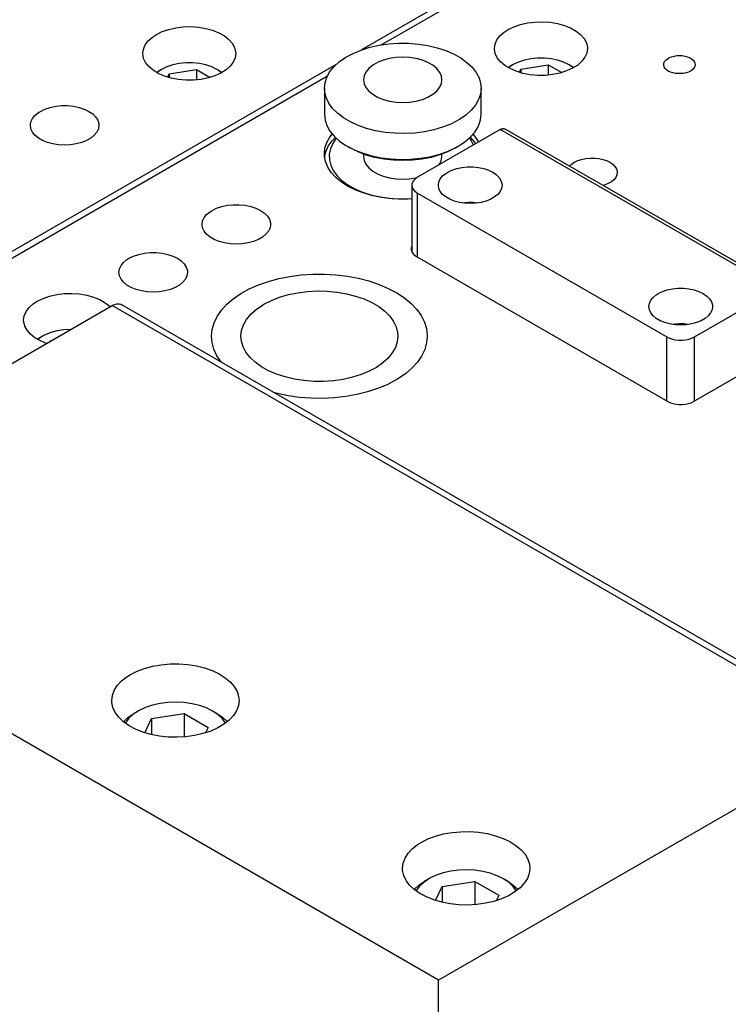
# Model space of a CAD drawing. Header units: inches. Extents: x 3 to 289, y 4 to 291.
# Tile 417 of 634: x 24.83 to 29.35, y 270.63 to 276.92. Entities that reach past the tile are written whole.
import ezdxf

# ---------------------------------------------------------------- set-up
doc = ezdxf.new("R2010")
doc.units = ezdxf.units.IN
doc.header["$LTSCALE"] = 0.5
doc.header["$MEASUREMENT"] = 0
doc.layers.add('DIE', color=7, linetype='Continuous')

msp = doc.modelspace()

# ---------------------------------------------------------------- linework, layer by layer
at = {"layer": 'DIE', "color": 9, "linetype": 'Continuous'}
for p, q in [((28.8336, 277.7801), (27.0086, 276.7265)), ((27.1356, 276.759), (28.8689, 277.7597)), ((25.737, 276.8439), (25.7788, 276.8583)), ((25.7788, 276.8583), (25.8241, 276.8686)), ((25.8241, 276.8686), (25.8717, 276.8745)), ((25.8717, 276.8745), (25.9204, 276.8758)), ((25.9204, 276.8758), (25.9687, 276.8725)), ((25.9687, 276.8725), (26.0155, 276.8647)), ((26.0155, 276.8647), (26.0594, 276.8525)), ((27.9449, 276.8563), (27.9821, 276.8745)), ((27.9821, 276.8745), (28.0239, 276.8889)), ((28.0239, 276.8889), (28.0692, 276.8992)), ((28.0692, 276.8992), (28.1168, 276.9051)), ((28.1168, 276.9051), (28.1654, 276.9064)), ((28.1654, 276.9064), (28.2138, 276.9031)), ((28.2138, 276.9031), (28.2606, 276.8953)), ((28.2606, 276.8953), (28.3045, 276.8831)), ((28.3045, 276.8831), (28.3444, 276.867)), ((28.3444, 276.867), (28.3792, 276.8474)), ((25.6482, 276.7856), (25.6747, 276.8091)), ((25.6747, 276.8091), (25.6999, 276.8257)), ((25.6999, 276.8257), (25.737, 276.8439)), ((26.0594, 276.8525), (26.0993, 276.8364)), ((26.0993, 276.8364), (26.1341, 276.8168)), ((26.1341, 276.8168), (26.1629, 276.7941)), ((27.8739, 276.7904), (27.8933, 276.8162)), ((27.8933, 276.8162), (27.9198, 276.8398)), ((27.9198, 276.8398), (27.9449, 276.8563)), ((28.3792, 276.8474), (28.408, 276.8247)), ((28.408, 276.8247), (28.4299, 276.7996)), ((28.4299, 276.7996), (28.4445, 276.7728)), ((25.6129, 276.7045), (25.6169, 276.7325)), ((25.6169, 276.7325), (25.6288, 276.7598)), ((25.6288, 276.7598), (25.6482, 276.7856)), ((26.1629, 276.7941), (26.1849, 276.769)), ((26.1849, 276.769), (26.1994, 276.7422)), ((26.1994, 276.7422), (26.2062, 276.7143)), ((27.0077, 276.7262), (27.0633, 276.7435)), ((27.0633, 276.7435), (27.1223, 276.7567)), ((27.1223, 276.7567), (27.1837, 276.7655)), ((27.1837, 276.7655), (27.2464, 276.7697)), ((27.2464, 276.7697), (27.3097, 276.7693)), ((27.3097, 276.7693), (27.3723, 276.7643)), ((27.3723, 276.7643), (27.4333, 276.7548)), ((27.4333, 276.7548), (27.4918, 276.7409)), ((27.4918, 276.7409), (27.5467, 276.7229)), ((27.858, 276.7351), (27.862, 276.7631)), ((27.8581, 276.7314), (27.858, 276.7351)), ((27.862, 276.7631), (27.8739, 276.7904)), ((28.4445, 276.7728), (28.4513, 276.7449)), ((28.4517, 276.7351), (28.4478, 276.7071)), ((28.4513, 276.7449), (28.4517, 276.7351)), ((25.613, 276.7008), (25.6129, 276.7045)), ((25.618, 276.6728), (25.613, 276.7008)), ((25.6309, 276.6457), (25.618, 276.6728)), ((26.2027, 276.6765), (26.1908, 276.6492)), ((26.2067, 276.7045), (26.2027, 276.6765)), ((26.2062, 276.7143), (26.2067, 276.7045)), ((26.8695, 276.6521), (26.91, 276.6801)), ((26.91, 276.6801), (26.9563, 276.7049)), ((26.9563, 276.7049), (27.0077, 276.7262)), ((27.1872, 276.6717), (27.1478, 276.6611)), ((27.2293, 276.6782), (27.1872, 276.6717)), ((27.2728, 276.6804), (27.2293, 276.6782)), ((27.3162, 276.6782), (27.2728, 276.6804)), ((27.3583, 276.6717), (27.3162, 276.6782)), ((27.3978, 276.6611), (27.3583, 276.6717)), ((27.5467, 276.7229), (27.5973, 276.701)), ((27.5973, 276.701), (27.6427, 276.6756)), ((27.6427, 276.6756), (27.6822, 276.6471)), ((27.8631, 276.7034), (27.8581, 276.7314)), ((27.876, 276.6763), (27.8631, 276.7034)), ((27.8964, 276.6508), (27.876, 276.6763)), ((28.4359, 276.6798), (28.4164, 276.6541)), ((28.4478, 276.7071), (28.4359, 276.6798)), ((28.9517, 276.6621), (28.9618, 276.6703)), ((28.9618, 276.6703), (28.9742, 276.6775)), ((28.9742, 276.6775), (28.9885, 276.6833)), ((28.9885, 276.6833), (29.0044, 276.6876)), ((29.0044, 276.6876), (29.0213, 276.6902)), ((29.0213, 276.6902), (29.0388, 276.6911)), ((29.0388, 276.6911), (29.0562, 276.6902)), ((29.0562, 276.6902), (29.0731, 276.6876)), ((29.0731, 276.6876), (29.089, 276.6833)), ((29.089, 276.6833), (29.1034, 276.6775)), ((29.1034, 276.6775), (29.1157, 276.6703)), ((29.1157, 276.6703), (29.1258, 276.6621)), ((26.8482, 276.6339), (24.0537, 275.0205)), ((25.6513, 276.6202), (25.6309, 276.6457)), ((25.6787, 276.5969), (25.6513, 276.6202)), ((26.1714, 276.6234), (26.1449, 276.5998)), ((26.1908, 276.6492), (26.1714, 276.6234)), ((26.8083, 276.5884), (26.8354, 276.6213)), ((26.8354, 276.6213), (26.8695, 276.6521)), ((27.0562, 276.6083), (27.0378, 276.5855)), ((27.0812, 276.6289), (27.0562, 276.6083)), ((27.1121, 276.6467), (27.0812, 276.6289)), ((27.1478, 276.6611), (27.1121, 276.6467)), ((27.4335, 276.6467), (27.3978, 276.6611)), ((27.4643, 276.6289), (27.4335, 276.6467)), ((27.4893, 276.6083), (27.4643, 276.6289)), ((27.5077, 276.5855), (27.4893, 276.6083)), ((27.6822, 276.6471), (27.7151, 276.6159)), ((27.7151, 276.6159), (27.741, 276.5826)), ((27.9238, 276.6275), (27.8964, 276.6508)), ((27.9573, 276.6072), (27.9238, 276.6275)), ((27.9962, 276.5902), (27.9573, 276.6072)), ((28.3572, 276.6097), (28.3189, 276.5923)), ((28.39, 276.6305), (28.3572, 276.6097)), ((28.4164, 276.6541), (28.39, 276.6305)), ((28.9383, 276.633), (28.9398, 276.6431)), ((28.9386, 276.628), (28.9383, 276.633)), ((28.9417, 276.618), (28.9386, 276.628)), ((28.9398, 276.6431), (28.9443, 276.6529)), ((28.9477, 276.6085), (28.9417, 276.618)), ((28.9443, 276.6529), (28.9517, 276.6621)), ((28.9564, 276.5998), (28.9477, 276.6085)), ((29.1258, 276.6621), (29.1332, 276.6529)), ((29.1332, 276.6132), (29.1258, 276.604)), ((29.1332, 276.6529), (29.1377, 276.6431)), ((29.1377, 276.623), (29.1332, 276.6132)), ((29.1377, 276.6431), (29.1393, 276.633)), ((29.1393, 276.633), (29.1377, 276.623)), ((24.089, 275.0001), (26.7919, 276.5606)), ((25.7123, 276.5765), (25.6787, 276.5969)), ((25.7511, 276.5596), (25.7123, 276.5765)), ((25.7943, 276.5466), (25.7511, 276.5596)), ((25.8406, 276.5378), (25.7943, 276.5466)), ((26.0312, 276.5481), (25.9853, 276.5387)), ((26.0739, 276.5616), (26.0312, 276.5481)), ((26.1121, 276.5791), (26.0739, 276.5616)), ((26.1449, 276.5998), (26.1121, 276.5791)), ((26.7768, 276.5178), (26.7887, 276.5537)), ((26.7887, 276.5537), (26.8083, 276.5884)), ((27.0266, 276.5612), (27.0228, 276.5361)), ((27.0378, 276.5855), (27.0266, 276.5612)), ((27.519, 276.5612), (27.5077, 276.5855)), ((27.5228, 276.5361), (27.519, 276.5612)), ((27.741, 276.5826), (27.7594, 276.5477)), ((27.7594, 276.5477), (27.77, 276.5117)), ((28.0394, 276.5772), (27.9962, 276.5902)), ((28.0856, 276.5684), (28.0394, 276.5772)), ((28.1337, 276.5641), (28.0856, 276.5684)), ((28.1824, 276.5645), (28.1337, 276.5641)), ((28.2304, 276.5693), (28.1824, 276.5645)), ((28.2763, 276.5787), (28.2304, 276.5693)), ((28.3189, 276.5923), (28.2763, 276.5787)), ((28.9677, 276.592), (28.9564, 276.5998)), ((28.9811, 276.5855), (28.9677, 276.592)), ((28.9963, 276.5805), (28.9811, 276.5855)), ((29.0127, 276.577), (28.9963, 276.5805)), ((29.03, 276.5752), (29.0127, 276.577)), ((29.0475, 276.5752), (29.03, 276.5752)), ((29.0648, 276.577), (29.0475, 276.5752)), ((29.0812, 276.5805), (29.0648, 276.577)), ((29.0964, 276.5855), (29.0812, 276.5805)), ((29.1098, 276.592), (29.0964, 276.5855)), ((29.1157, 276.5958), (29.1098, 276.592)), ((29.1258, 276.604), (29.1157, 276.5958)), ((25.8887, 276.5335), (25.8406, 276.5378)), ((25.9374, 276.5338), (25.8887, 276.5335)), ((25.9853, 276.5387), (25.9374, 276.5338)), ((26.7728, 276.4814), (26.7768, 276.5178)), ((26.7728, 276.4814), (26.7728, 276.3156)), ((26.7743, 276.4586), (26.7728, 276.4814)), ((27.0228, 276.5361), (27.0266, 276.511)), ((27.0266, 276.511), (27.0378, 276.4867)), ((27.0378, 276.4867), (27.0562, 276.4639)), ((27.4893, 276.4639), (27.5077, 276.4867)), ((27.5077, 276.4867), (27.519, 276.511)), ((27.519, 276.511), (27.5228, 276.5361)), ((27.7728, 276.4814), (27.7688, 276.445)), ((27.77, 276.5117), (27.7728, 276.4814)), ((27.7728, 276.3156), (27.7728, 276.4814)), ((26.7833, 276.4225), (26.7743, 276.4586)), ((26.8001, 276.3873), (26.7833, 276.4225)), ((27.0562, 276.4639), (27.0812, 276.4433)), ((27.0812, 276.4433), (27.1121, 276.4255)), ((27.1121, 276.4255), (27.1478, 276.4111)), ((27.3978, 276.4111), (27.4335, 276.4255)), ((27.4335, 276.4255), (27.4643, 276.4433)), ((27.4643, 276.4433), (27.4893, 276.4639)), ((27.7688, 276.445), (27.7568, 276.4091)), ((24.9888, 276.3487), (25.0219, 276.3597)), ((25.0219, 276.3597), (25.0577, 276.3672)), ((25.0577, 276.3672), (25.0952, 276.371)), ((25.0952, 276.371), (25.1334, 276.371)), ((25.1334, 276.371), (25.1709, 276.3672)), ((25.1709, 276.3672), (25.2068, 276.3597)), ((25.2068, 276.3597), (25.2398, 276.3487)), ((26.8244, 276.3536), (26.8001, 276.3873)), ((27.1478, 276.4111), (27.1872, 276.4005)), ((27.1872, 276.4005), (27.2293, 276.394)), ((27.2293, 276.394), (27.2728, 276.3918)), ((27.2728, 276.3918), (27.3162, 276.394)), ((27.3162, 276.394), (27.3583, 276.4005)), ((27.3583, 276.4005), (27.3978, 276.4111)), ((27.7372, 276.3745), (27.7101, 276.3415)), ((27.7568, 276.4091), (27.7372, 276.3745)), ((24.9088, 276.2884), (24.9249, 276.3084)), ((24.9249, 276.3084), (24.9467, 276.3264)), ((24.9467, 276.3264), (24.9596, 276.3345)), ((24.9596, 276.3345), (24.9888, 276.3487)), ((25.2398, 276.3487), (25.269, 276.3345)), ((25.269, 276.3345), (25.2935, 276.3177)), ((25.2935, 276.3177), (25.3126, 276.2986)), ((25.3126, 276.2986), (25.3256, 276.2779)), ((26.7728, 276.3156), (26.7768, 276.2792)), ((26.8559, 276.322), (26.8244, 276.3536)), ((26.8941, 276.2929), (26.8559, 276.322)), ((26.9383, 276.2668), (26.8941, 276.2929)), ((27.676, 276.3107), (27.6355, 276.2827)), ((27.7101, 276.3415), (27.676, 276.3107)), ((27.7669, 276.2717), (27.7726, 276.308)), ((27.7726, 276.308), (27.7728, 276.3156)), ((24.8956, 276.2452), (24.8989, 276.2671)), ((24.8989, 276.2233), (24.8956, 276.2452)), ((24.8989, 276.2671), (24.9088, 276.2884)), ((25.3256, 276.2779), (25.3322, 276.2562)), ((25.3331, 276.2452), (25.3297, 276.2233)), ((25.3322, 276.2562), (25.3331, 276.2452)), ((26.7768, 276.2792), (26.7887, 276.2434)), ((26.7887, 276.2434), (26.8083, 276.2087)), ((26.9879, 276.2442), (26.9383, 276.2668)), ((27.042, 276.2253), (26.9879, 276.2442)), ((27.5265, 276.2327), (27.4702, 276.2162)), ((27.5789, 276.2532), (27.5265, 276.2327)), ((27.6263, 276.2773), (27.5789, 276.2532)), ((27.6355, 276.2827), (27.6263, 276.2773)), ((27.7321, 276.2017), (27.7534, 276.2361)), ((27.7534, 276.2361), (27.7669, 276.2717)), ((24.9088, 276.202), (24.8989, 276.2233)), ((24.9249, 276.1821), (24.9088, 276.202)), ((24.9467, 276.164), (24.9249, 276.1821)), ((25.3038, 276.1821), (25.2819, 276.164)), ((25.3199, 276.202), (25.3038, 276.1821)), ((25.3297, 276.2233), (25.3199, 276.202)), ((26.7882, 276.1348), (26.8078, 276.1695)), ((26.8078, 276.1695), (26.8231, 276.1894)), ((26.8083, 276.2087), (26.8354, 276.1757)), ((26.8211, 276.1455), (26.8424, 276.1687)), ((26.8354, 276.1757), (26.8695, 276.145)), ((27.0998, 276.2106), (27.042, 276.2253)), ((27.1604, 276.2001), (27.0998, 276.2106)), ((27.2227, 276.1942), (27.1604, 276.2001)), ((27.2859, 276.1928), (27.2227, 276.1942)), ((27.3489, 276.1961), (27.2859, 276.1928)), ((27.4106, 276.2039), (27.3489, 276.1961)), ((27.8954, 276.2188), (27.3675, 275.914)), ((27.4702, 276.2162), (27.4106, 276.2039)), ((27.6681, 276.1389), (27.7036, 276.1691)), ((27.7031, 276.1687), (27.7318, 276.1361)), ((27.7036, 276.1691), (27.7321, 276.2017)), ((27.7224, 276.1894), (27.7465, 276.1557)), ((27.8954, 276.2188), (27.8978, 276.2201)), ((27.8978, 276.2201), (27.9013, 276.2216)), ((27.9013, 276.2216), (27.9049, 276.2228)), ((27.9049, 276.2228), (27.9087, 276.2236)), ((27.9087, 276.2236), (27.9125, 276.2239)), ((27.9125, 276.2239), (27.9161, 276.2239)), ((27.9161, 276.2239), (27.9198, 276.2234)), ((27.9198, 276.2234), (27.9234, 276.2225)), ((27.9234, 276.2225), (27.927, 276.2213)), ((27.927, 276.2213), (27.9305, 276.2196)), ((27.9305, 276.2196), (27.9315, 276.2191)), ((29.6896, 275.2041), (27.9315, 276.2191)), ((24.9737, 276.1485), (24.9467, 276.164)), ((25.0049, 276.1358), (24.9737, 276.1485)), ((25.0395, 276.1265), (25.0049, 276.1358)), ((25.0763, 276.1208), (25.0395, 276.1265)), ((25.1143, 276.1189), (25.0763, 276.1208)), ((25.1523, 276.1208), (25.1143, 276.1189)), ((25.1891, 276.1265), (25.1523, 276.1208)), ((25.2237, 276.1358), (25.1891, 276.1265)), ((25.2549, 276.1485), (25.2237, 276.1358)), ((25.2819, 276.164), (25.2549, 276.1485)), ((26.7763, 276.099), (26.7882, 276.1348)), ((26.7818, 276.0763), (26.7976, 276.1116)), ((26.7976, 276.1116), (26.8211, 276.1455)), ((26.8258, 276.1301), (26.8107, 276.0958)), ((26.8485, 276.1629), (26.8258, 276.1301)), ((26.8695, 276.145), (26.91, 276.117)), ((26.91, 276.117), (26.9192, 276.1115)), ((26.9192, 276.1115), (26.9404, 276.0993)), ((26.9192, 276.1115), (26.9666, 276.0874)), ((27.6051, 276.0993), (27.6263, 276.1115)), ((27.6072, 276.1011), (27.6263, 276.1115)), ((27.6263, 276.1115), (27.6681, 276.1389)), ((27.7043, 276.1536), (27.697, 276.1629)), ((27.7249, 276.1203), (27.7043, 276.1536)), ((27.7318, 276.1361), (27.7378, 276.1278)), ((27.7465, 276.1557), (27.7558, 276.1382)), ((26.7723, 276.0625), (26.7763, 276.099)), ((26.7727, 276.05), (26.7723, 276.0625)), ((26.7794, 276.0137), (26.7727, 276.05)), ((26.7738, 276.0401), (26.7818, 276.0763)), ((26.8107, 276.0958), (26.8034, 276.0606)), ((26.8034, 276.0606), (26.8042, 276.0252)), ((26.9421, 276.0983), (26.9404, 276.0993)), ((26.9883, 276.0751), (26.9421, 276.0983)), ((26.9666, 276.0874), (27.019, 276.0669)), ((27.0394, 276.0556), (26.9883, 276.0751)), ((27.019, 276.0669), (27.0753, 276.0504)), ((27.0228, 276.0614), (27.0228, 276.0462)), ((27.0228, 276.0462), (27.0266, 276.0211)), ((27.0945, 276.0401), (27.0394, 276.0556)), ((27.0753, 276.0504), (27.1349, 276.0382)), ((27.1526, 276.0288), (27.0945, 276.0401)), ((27.3851, 276.0344), (27.4457, 276.0448)), ((27.4532, 276.0406), (27.3952, 276.0292)), ((27.4457, 276.0448), (27.5035, 276.0596)), ((27.5081, 276.0563), (27.4532, 276.0406)), ((27.5035, 276.0596), (27.5576, 276.0784)), ((27.559, 276.0759), (27.5081, 276.0563)), ((27.5179, 276.0179), (27.5227, 276.0429)), ((27.5227, 276.0429), (27.5228, 276.0462)), ((27.5228, 276.0462), (27.5228, 276.0614)), ((27.5576, 276.0784), (27.6072, 276.1011)), ((27.6051, 276.0993), (27.559, 276.0759)), ((26.7941, 275.9782), (26.7794, 276.0137)), ((26.8163, 275.944), (26.7941, 275.9782)), ((26.8042, 276.0252), (26.8129, 275.9902)), ((26.8129, 275.9902), (26.8294, 275.9561)), ((27.0266, 276.0211), (27.0378, 275.9968)), ((27.0378, 275.9968), (27.0562, 275.974)), ((27.1349, 276.0382), (27.1966, 276.0303)), ((27.2128, 276.022), (27.1526, 276.0288)), ((27.1966, 276.0303), (27.2596, 276.0271)), ((27.2739, 276.0198), (27.2128, 276.022)), ((27.2596, 276.0271), (27.3228, 276.0284)), ((27.3351, 276.0222), (27.2739, 276.0198)), ((27.3228, 276.0284), (27.3851, 276.0344)), ((27.3952, 276.0292), (27.3351, 276.0222)), ((27.5057, 275.9937), (27.5179, 276.0179)), ((27.6508, 275.9762), (27.6856, 275.9798)), ((27.6856, 275.9798), (27.721, 275.9798)), ((27.721, 275.9798), (27.7559, 275.9762)), ((28.3379, 275.9844), (28.3522, 275.9983)), ((28.3522, 275.9983), (28.3688, 276.0095)), ((28.3688, 276.0095), (28.3901, 276.0198)), ((28.3901, 276.0198), (28.4143, 276.0279)), ((28.4143, 276.0279), (28.4405, 276.0334)), ((28.4405, 276.0334), (28.468, 276.0362)), ((28.468, 276.0362), (28.4959, 276.0362)), ((28.4959, 276.0362), (28.5233, 276.0334)), ((28.5233, 276.0334), (28.5495, 276.0279)), ((28.5495, 276.0279), (28.5737, 276.0198)), ((28.5737, 276.0198), (28.595, 276.0095)), ((28.595, 276.0095), (28.613, 275.9971)), ((28.613, 275.9971), (28.6269, 275.9832)), ((28.6269, 275.9832), (28.6365, 275.968)), ((26.8458, 275.9117), (26.8163, 275.944)), ((26.8294, 275.9561), (26.8535, 275.9236)), ((26.8535, 275.9236), (26.8846, 275.8931)), ((27.0562, 275.974), (27.0812, 275.9534)), ((27.0812, 275.9534), (27.1121, 275.9356)), ((27.1121, 275.9356), (27.1478, 275.9212)), ((27.1478, 275.9212), (27.1872, 275.9106)), ((27.3675, 275.914), (27.3535, 275.9043)), ((27.5125, 275.903), (27.5274, 275.9216)), ((27.5274, 275.9216), (27.5477, 275.9383)), ((27.5477, 275.9383), (27.5597, 275.9459)), ((27.5597, 275.9459), (27.5868, 275.959)), ((27.5868, 275.959), (27.6175, 275.9692)), ((27.6175, 275.9692), (27.6508, 275.9762)), ((27.7559, 275.9762), (27.7892, 275.9692)), ((27.7892, 275.9692), (27.8198, 275.959)), ((27.8198, 275.959), (27.847, 275.9459)), ((27.847, 275.9459), (27.8697, 275.9302)), ((27.8697, 275.9302), (27.8874, 275.9125)), ((28.6395, 275.9281), (28.6323, 275.9125)), ((28.6365, 275.968), (28.6413, 275.9522)), ((28.6419, 275.9441), (28.6395, 275.9281)), ((28.6413, 275.9522), (28.6419, 275.9441)), ((26.8822, 275.8818), (26.8458, 275.9117)), ((26.9248, 275.8548), (26.8822, 275.8818)), ((26.8846, 275.8931), (26.9224, 275.8653)), ((26.9224, 275.8653), (26.9662, 275.8405)), ((26.9729, 275.8312), (26.9248, 275.8548)), ((27.1872, 275.9106), (27.2293, 275.9041)), ((27.2293, 275.9041), (27.2728, 275.9019)), ((27.2728, 275.9019), (27.3162, 275.9041)), ((27.3162, 275.9041), (27.3583, 275.9106)), ((27.3313, 275.8692), (27.3309, 275.8629)), ((27.3309, 275.8629), (27.3309, 275.437)), ((27.3309, 275.8629), (27.3328, 275.8504)), ((27.3351, 275.8816), (27.3313, 275.8692)), ((27.3426, 275.8934), (27.3351, 275.8816)), ((27.3535, 275.9043), (27.3426, 275.8934)), ((27.3583, 275.9106), (27.3639, 275.9118)), ((27.5002, 275.8629), (27.5033, 275.8833)), ((27.5033, 275.8426), (27.5002, 275.8629)), ((27.5033, 275.8833), (27.5125, 275.903)), ((27.8874, 275.9125), (27.8995, 275.8933)), ((27.8995, 275.8933), (27.9057, 275.8731)), ((27.9065, 275.8629), (27.9034, 275.8426)), ((27.9057, 275.8731), (27.9065, 275.8629)), ((28.5619, 275.8641), (28.5517, 275.861)), ((28.5848, 275.8734), (28.5619, 275.8641)), ((28.6045, 275.8848), (28.5848, 275.8734)), ((28.6205, 275.8979), (28.6045, 275.8848)), ((28.6323, 275.9125), (28.6205, 275.8979)), ((26.9662, 275.8405), (27.0152, 275.8192)), ((27.0258, 275.8112), (26.9729, 275.8312)), ((27.0152, 275.8192), (27.0685, 275.8018)), ((27.0827, 275.7952), (27.0258, 275.8112)), ((27.0685, 275.8018), (27.1253, 275.7885)), ((27.1426, 275.7835), (27.0827, 275.7952)), ((27.1253, 275.7885), (27.1846, 275.7797)), ((27.3328, 275.8504), (27.3384, 275.8382)), ((27.3384, 275.8382), (27.3476, 275.8268)), ((27.3476, 275.8268), (27.3601, 275.8165)), ((27.3601, 275.8165), (27.3675, 275.8119)), ((27.3675, 275.8119), (28.9585, 274.8933)), ((27.5125, 275.8228), (27.5033, 275.8426)), ((27.5274, 275.8043), (27.5125, 275.8228)), ((27.5477, 275.7875), (27.5274, 275.8043)), ((27.8793, 275.8043), (27.8589, 275.7875)), ((27.8942, 275.8228), (27.8793, 275.8043)), ((27.9034, 275.8426), (27.8942, 275.8228)), ((26.0849, 275.7159), (26.1179, 275.7269)), ((26.1179, 275.7269), (26.1537, 275.7344)), ((26.1537, 275.7344), (26.1913, 275.7383)), ((26.1913, 275.7383), (26.2294, 275.7383)), ((26.2294, 275.7383), (26.2669, 275.7344)), ((26.2669, 275.7344), (26.3028, 275.7269)), ((26.3028, 275.7269), (26.3358, 275.7159)), ((27.2046, 275.7763), (27.1426, 275.7835)), ((27.1846, 275.7797), (27.2455, 275.7753)), ((27.2677, 275.7736), (27.2046, 275.7763)), ((27.2455, 275.7753), (27.3067, 275.7756)), ((27.3309, 275.7755), (27.2677, 275.7736)), ((27.3067, 275.7756), (27.3309, 275.7769)), ((27.5728, 275.7731), (27.5477, 275.7875)), ((27.6018, 275.7614), (27.5728, 275.7731)), ((27.6339, 275.7527), (27.6018, 275.7614)), ((27.6681, 275.7474), (27.6339, 275.7527)), ((27.7033, 275.7457), (27.6681, 275.7474)), ((27.7386, 275.7474), (27.7033, 275.7457)), ((27.7728, 275.7527), (27.7386, 275.7474)), ((27.8049, 275.7614), (27.7728, 275.7527)), ((27.8339, 275.7731), (27.8049, 275.7614)), ((27.8589, 275.7875), (27.8339, 275.7731)), ((26.0048, 275.6556), (26.0209, 275.6756)), ((26.0209, 275.6756), (26.0428, 275.6936)), ((26.0428, 275.6936), (26.0556, 275.7017)), ((26.0556, 275.7017), (26.0849, 275.7159)), ((26.3358, 275.7159), (26.365, 275.7017)), ((26.365, 275.7017), (26.3895, 275.6849)), ((26.3895, 275.6849), (26.4086, 275.6658)), ((26.4086, 275.6658), (26.4216, 275.6451)), ((25.9916, 275.6124), (25.9949, 275.6344)), ((25.9949, 275.5905), (25.9916, 275.6124)), ((25.9949, 275.6344), (26.0048, 275.6556)), ((26.4216, 275.6451), (26.4282, 275.6234)), ((26.4291, 275.6124), (26.4258, 275.5905)), ((26.4282, 275.6234), (26.4291, 275.6124)), ((26.0048, 275.5692), (25.9949, 275.5905)), ((26.0209, 275.5493), (26.0048, 275.5692)), ((26.0428, 275.5313), (26.0209, 275.5493)), ((26.3998, 275.5493), (26.3779, 275.5313)), ((26.4159, 275.5692), (26.3998, 275.5493)), ((26.4258, 275.5905), (26.4159, 275.5692)), ((26.0697, 275.5157), (26.0428, 275.5313)), ((26.101, 275.5031), (26.0697, 275.5157)), ((26.1355, 275.4938), (26.101, 275.5031)), ((26.1723, 275.4881), (26.1355, 275.4938)), ((26.2103, 275.4861), (26.1723, 275.4881)), ((26.2483, 275.4881), (26.2103, 275.4861)), ((26.2851, 275.4938), (26.2483, 275.4881)), ((26.3197, 275.5031), (26.2851, 275.4938)), ((26.3509, 275.5157), (26.3197, 275.5031)), ((26.3779, 275.5313), (26.3509, 275.5157)), ((25.5545, 275.4097), (25.5875, 275.4207)), ((25.5875, 275.4207), (25.6234, 275.4282)), ((25.6234, 275.4282), (25.6609, 275.4321)), ((25.6609, 275.4321), (25.6991, 275.4321)), ((25.6991, 275.4321), (25.7366, 275.4282)), ((25.7366, 275.4282), (25.7724, 275.4207)), ((25.7724, 275.4207), (25.8055, 275.4097)), ((27.3272, 275.461), (27.3267, 275.4547)), ((27.3267, 275.4547), (27.3285, 275.4431)), ((27.3309, 275.4723), (27.3272, 275.461)), ((27.3285, 275.4431), (27.3336, 275.432)), ((27.3336, 275.432), (27.3421, 275.4215)), ((27.3421, 275.4215), (27.3536, 275.412)), ((27.3536, 275.412), (27.3604, 275.4077)), ((25.4646, 275.3282), (25.4744, 275.3494)), ((25.4744, 275.3494), (25.4906, 275.3694)), ((25.4906, 275.3694), (25.5124, 275.3874)), ((25.5124, 275.3874), (25.5253, 275.3956)), ((25.5253, 275.3956), (25.5545, 275.4097)), ((25.8055, 275.4097), (25.8347, 275.3956)), ((25.8347, 275.3956), (25.8592, 275.3787)), ((25.8592, 275.3787), (25.8783, 275.3596)), ((25.8783, 275.3596), (25.8913, 275.3389)), ((27.3604, 275.4077), (28.9655, 274.481)), ((25.4612, 275.3063), (25.4646, 275.3282)), ((25.4646, 275.2843), (25.4612, 275.3063)), ((25.8913, 275.3389), (25.8979, 275.3173)), ((25.8987, 275.3063), (25.8954, 275.2843)), ((25.8979, 275.3173), (25.8987, 275.3063)), ((26.5524, 275.2803), (26.6247, 275.2898)), ((26.5524, 275.2803), (26.6247, 275.2898)), ((26.6247, 275.2898), (26.6984, 275.2947)), ((26.6247, 275.2898), (26.6984, 275.2947)), ((26.6984, 275.2947), (26.7726, 275.295)), ((26.6984, 275.2947), (26.7726, 275.295)), ((26.7726, 275.295), (26.8464, 275.2907)), ((26.7726, 275.295), (26.8464, 275.2907)), ((26.8464, 275.2907), (26.919, 275.2819)), ((26.8464, 275.2907), (26.919, 275.2819)), ((25.4744, 275.2631), (25.4646, 275.2843)), ((25.4906, 275.2431), (25.4744, 275.2631)), ((25.5124, 275.2251), (25.4906, 275.2431)), ((25.5394, 275.2095), (25.5124, 275.2251)), ((25.8476, 275.2251), (25.8206, 275.2095)), ((25.8694, 275.2431), (25.8476, 275.2251)), ((25.8856, 275.2631), (25.8694, 275.2431)), ((25.8954, 275.2843), (25.8856, 275.2631)), ((26.2928, 275.1999), (26.3517, 275.2259)), ((26.2928, 275.1999), (26.3517, 275.2259)), ((26.3517, 275.2259), (26.4151, 275.2482)), ((26.3517, 275.2259), (26.4151, 275.2482)), ((26.4151, 275.2482), (26.4822, 275.2664)), ((26.4151, 275.2482), (26.4822, 275.2664)), ((26.4822, 275.2664), (26.5524, 275.2803)), ((26.4822, 275.2664), (26.5524, 275.2803)), ((26.919, 275.2819), (26.9895, 275.2686)), ((26.919, 275.2819), (26.9895, 275.2686)), ((26.9895, 275.2686), (27.0571, 275.251)), ((26.9895, 275.2686), (27.0571, 275.251)), ((27.0571, 275.251), (27.1211, 275.2293)), ((27.0571, 275.251), (27.1211, 275.2293)), ((27.1211, 275.2293), (27.1806, 275.2037)), ((27.1211, 275.2293), (27.1806, 275.2037)), ((25.0187, 275.1539), (25.064, 275.1642)), ((25.064, 275.1642), (25.1116, 275.1701)), ((25.1116, 275.1701), (25.1602, 275.1714)), ((25.1602, 275.1714), (25.2086, 275.1681)), ((25.2086, 275.1681), (25.2554, 275.1602)), ((25.2554, 275.1602), (25.2993, 275.1481)), ((25.5706, 275.1969), (25.5394, 275.2095)), ((25.6052, 275.1876), (25.5706, 275.1969)), ((25.642, 275.1819), (25.6052, 275.1876)), ((25.68, 275.18), (25.642, 275.1819)), ((25.718, 275.1819), (25.68, 275.18)), ((25.7548, 275.1876), (25.718, 275.1819)), ((25.7894, 275.1969), (25.7548, 275.1876)), ((25.8206, 275.2095), (25.7894, 275.1969)), ((26.1913, 275.1376), (26.2392, 275.1703)), ((26.1913, 275.1376), (26.2392, 275.1703)), ((26.2392, 275.1703), (26.2928, 275.1999)), ((26.2392, 275.1703), (26.2928, 275.1999)), ((26.4863, 275.1472), (26.5427, 275.1637)), ((26.5427, 275.1637), (26.6023, 275.176)), ((26.6023, 275.176), (26.6641, 275.1839)), ((26.6641, 275.1839), (26.7271, 275.1872)), ((26.7271, 275.1872), (26.7903, 275.1858)), ((26.7903, 275.1858), (26.8528, 275.1799)), ((26.8528, 275.1799), (26.9134, 275.1695)), ((26.9134, 275.1695), (26.9713, 275.1548)), ((27.1806, 275.2037), (27.235, 275.1746)), ((27.1806, 275.2037), (27.235, 275.1746)), ((27.235, 275.1746), (27.2837, 275.1423)), ((27.235, 275.1746), (27.2837, 275.1423)), ((28.8709, 275.1459), (28.8912, 275.1626)), ((28.8912, 275.1626), (28.9032, 275.1702)), ((28.9032, 275.1702), (28.9303, 275.1833)), ((28.9303, 275.1833), (28.961, 275.1935)), ((28.961, 275.1935), (28.9943, 275.2005)), ((28.9943, 275.2005), (29.0291, 275.2041)), ((29.0291, 275.2041), (29.0645, 275.2041)), ((29.0645, 275.2041), (29.0994, 275.2005)), ((29.0994, 275.2005), (29.1327, 275.1935)), ((29.1327, 275.1935), (29.1634, 275.1833)), ((29.1352, 274.8933), (29.6632, 275.1982)), ((29.1634, 275.1833), (29.1905, 275.1702)), ((29.1905, 275.1702), (29.2132, 275.1545)), ((24.8881, 275.0811), (24.9146, 275.1047)), ((24.9146, 275.1047), (24.9397, 275.1213)), ((24.9397, 275.1213), (24.9769, 275.1395)), ((24.9769, 275.1395), (25.0187, 275.1539)), ((25.2993, 275.1481), (25.3392, 275.132)), ((25.3392, 275.132), (25.374, 275.1123)), ((25.374, 275.1123), (25.4028, 275.0897)), ((25.4174, 275.0934), (25.4327, 275.1007)), ((25.4327, 275.1007), (25.4476, 275.1047)), ((25.4476, 275.1047), (25.4616, 275.1053)), ((25.4616, 275.1053), (25.4742, 275.1023)), ((25.4742, 275.1023), (25.4799, 275.0996)), ((30.2528, 272.344), (25.4799, 275.0996)), ((26.1153, 275.0641), (26.1499, 275.102)), ((26.1153, 275.0641), (26.1499, 275.102)), ((26.1499, 275.102), (26.1913, 275.1376)), ((26.1499, 275.102), (26.1913, 275.1376)), ((26.3364, 275.0689), (26.3769, 275.0969)), ((26.3769, 275.0969), (26.3864, 275.1025)), ((26.3864, 275.1025), (26.4339, 275.1267)), ((26.4339, 275.1267), (26.4863, 275.1472)), ((26.9713, 275.1548), (27.0255, 275.1359)), ((27.0255, 275.1359), (27.0752, 275.1133)), ((27.0752, 275.1133), (27.1196, 275.0872)), ((27.2837, 275.1423), (27.3261, 275.1071)), ((27.2837, 275.1423), (27.3261, 275.1071)), ((27.3261, 275.1071), (27.3616, 275.0695)), ((27.3261, 275.1071), (27.3616, 275.0695)), ((28.8437, 275.0873), (28.8468, 275.1076)), ((28.8468, 275.1076), (28.856, 275.1274)), ((28.856, 275.1274), (28.8709, 275.1459)), ((29.2132, 275.1545), (29.2309, 275.1368)), ((29.2309, 275.1368), (29.243, 275.1176)), ((29.243, 275.1176), (29.2492, 275.0975)), ((29.2492, 275.0975), (29.25, 275.0873)), ((22.7278, 273.5406), (25.4174, 275.0934)), ((24.8568, 275.0281), (24.8687, 275.0554)), ((24.8687, 275.0554), (24.8881, 275.0811)), ((25.4028, 275.0897), (25.4058, 275.0867)), ((26.088, 275.0243), (26.1153, 275.0641)), ((26.088, 275.0243), (26.1153, 275.0641)), ((26.2752, 275.0051), (26.3023, 275.0381)), ((26.3023, 275.0381), (26.3364, 275.0689)), ((27.1196, 275.0872), (27.1578, 275.0582)), ((27.1578, 275.0582), (27.1895, 275.0265)), ((27.3616, 275.0695), (27.39, 275.03)), ((27.3616, 275.0695), (27.39, 275.03)), ((28.8468, 275.0669), (28.8437, 275.0873)), ((28.856, 275.0472), (28.8468, 275.0669)), ((28.8709, 275.0286), (28.856, 275.0472)), ((29.2377, 275.0472), (29.2228, 275.0286)), ((29.2469, 275.0669), (29.2377, 275.0472)), ((29.25, 275.0873), (29.2469, 275.0669)), ((24.8528, 275.0001), (24.8568, 275.0281)), ((24.8532, 274.9906), (24.8528, 275.0001)), ((24.8599, 274.9627), (24.8532, 274.9906)), ((26.0563, 274.9408), (26.0682, 274.983)), ((26.0563, 274.9408), (26.0682, 274.983)), ((26.0682, 274.983), (26.088, 275.0243)), ((26.0682, 274.983), (26.088, 275.0243)), ((26.2556, 274.9703), (26.2752, 275.0051)), ((27.1895, 275.0265), (27.214, 274.9928)), ((27.214, 274.9928), (27.2309, 274.9576)), ((27.39, 275.03), (27.4108, 274.9889)), ((27.39, 275.03), (27.4108, 274.9889)), ((27.4108, 274.9889), (27.4239, 274.9467)), ((27.4108, 274.9889), (27.4239, 274.9467)), ((28.8912, 275.0119), (28.8709, 275.0286)), ((28.9163, 274.9974), (28.8912, 275.0119)), ((28.9453, 274.9857), (28.9163, 274.9974)), ((28.9774, 274.9771), (28.9453, 274.9857)), ((29.0116, 274.9718), (28.9774, 274.9771)), ((29.0468, 274.97), (29.0116, 274.9718)), ((29.0821, 274.9718), (29.0468, 274.97)), ((29.1163, 274.9771), (29.0821, 274.9718)), ((29.1484, 274.9857), (29.1163, 274.9771)), ((29.1774, 274.9974), (29.1484, 274.9857)), ((29.2024, 275.0119), (29.1774, 274.9974)), ((29.2228, 275.0286), (29.2024, 275.0119)), ((24.8744, 274.9359), (24.8599, 274.9627)), ((24.8963, 274.9108), (24.8744, 274.9359)), ((24.925, 274.888), (24.8963, 274.9108)), ((26.0523, 274.898), (26.0563, 274.9408)), ((26.0523, 274.898), (26.0563, 274.9408)), ((26.2397, 274.898), (26.2437, 274.9345)), ((26.2437, 274.9345), (26.2556, 274.9703)), ((27.2309, 274.9576), (27.24, 274.9215)), ((27.24, 274.9215), (27.2417, 274.898)), ((27.4239, 274.9467), (27.429, 274.904)), ((27.4239, 274.9467), (27.429, 274.904)), ((24.9597, 274.8683), (24.925, 274.888)), ((24.9996, 274.8522), (24.9597, 274.8683)), ((26.0559, 274.857), (26.0523, 274.898)), ((26.0559, 274.857), (26.0523, 274.898)), ((26.0675, 274.8147), (26.0559, 274.857)), ((26.0675, 274.8147), (26.0559, 274.857)), ((26.2426, 274.8667), (26.2397, 274.898)), ((26.2534, 274.8307), (26.2426, 274.8667)), ((27.2377, 274.8616), (27.2257, 274.8257)), ((27.2417, 274.898), (27.2377, 274.8616)), ((27.4251, 274.8552), (27.4131, 274.813)), ((27.4251, 274.8552), (27.4131, 274.813)), ((27.4291, 274.898), (27.4251, 274.8552)), ((27.4291, 274.898), (27.4251, 274.8552)), ((27.429, 274.904), (27.4291, 274.898)), ((27.429, 274.904), (27.4291, 274.898)), ((28.9585, 274.8933), (28.9751, 274.8853)), ((28.9751, 274.8853), (28.994, 274.879)), ((28.994, 274.879), (29.0145, 274.8747)), ((29.0145, 274.8747), (29.0359, 274.8725)), ((29.0359, 274.8725), (29.0577, 274.8725)), ((29.0577, 274.8725), (29.0792, 274.8747)), ((29.0792, 274.8747), (29.0997, 274.879)), ((29.0997, 274.879), (29.1185, 274.8853)), ((29.1185, 274.8853), (29.1352, 274.8933)), ((26.087, 274.7734), (26.0675, 274.8147)), ((26.087, 274.7734), (26.0675, 274.8147)), ((26.272, 274.7958), (26.2534, 274.8307)), ((26.298, 274.7625), (26.272, 274.7958)), ((27.2061, 274.7909), (27.179, 274.7579)), ((27.2257, 274.8257), (27.2061, 274.7909)), ((27.4131, 274.813), (27.3934, 274.7717)), ((27.4131, 274.813), (27.3934, 274.7717)), ((29.1282, 274.481), (29.6726, 274.7954)), ((26.114, 274.7335), (26.087, 274.7734)), ((26.114, 274.7335), (26.087, 274.7734)), ((26.3311, 274.7314), (26.298, 274.7625)), ((26.3708, 274.7029), (26.3311, 274.7314)), ((27.1449, 274.7271), (27.1044, 274.6991)), ((27.179, 274.7579), (27.1449, 274.7271)), ((27.366, 274.7319), (27.3314, 274.694)), ((27.366, 274.7319), (27.3314, 274.694)), ((27.3934, 274.7717), (27.366, 274.7319)), ((27.3934, 274.7717), (27.366, 274.7319)), ((26.4163, 274.6776), (26.3708, 274.7029)), ((26.467, 274.6557), (26.4163, 274.6776)), ((27.0581, 274.6742), (27.0067, 274.6529)), ((27.1044, 274.6991), (27.0581, 274.6742)), ((27.29, 274.6585), (27.2421, 274.6257)), ((27.29, 274.6585), (27.2421, 274.6257)), ((27.3314, 274.694), (27.29, 274.6585)), ((27.3314, 274.694), (27.29, 274.6585)), ((26.5221, 274.6377), (26.467, 274.6557)), ((26.5807, 274.6239), (26.5221, 274.6377)), ((26.6418, 274.6144), (26.5807, 274.6239)), ((26.7045, 274.6095), (26.6418, 274.6144)), ((26.7678, 274.6092), (26.7045, 274.6095)), ((26.8306, 274.6135), (26.7678, 274.6092)), ((26.892, 274.6223), (26.8306, 274.6135)), ((26.951, 274.6355), (26.892, 274.6223)), ((27.0067, 274.6529), (26.951, 274.6355)), ((27.2274, 274.617), (27.1722, 274.5884)), ((27.2274, 274.617), (27.1722, 274.5884)), ((27.2421, 274.6257), (27.2274, 274.617)), ((27.2421, 274.6257), (27.2274, 274.617)), ((26.4722, 274.532), (26.4557, 274.5362)), ((26.4722, 274.532), (26.4557, 274.5362)), ((26.542, 274.5175), (26.4722, 274.532)), ((26.542, 274.5175), (26.4722, 274.532)), ((27.0475, 274.5422), (26.9794, 274.5252)), ((27.0475, 274.5422), (26.9794, 274.5252)), ((27.112, 274.5634), (27.0475, 274.5422)), ((27.112, 274.5634), (27.0475, 274.5422)), ((27.1722, 274.5884), (27.112, 274.5634)), ((27.1722, 274.5884), (27.112, 274.5634)), ((26.6141, 274.5073), (26.542, 274.5175)), ((26.6141, 274.5073), (26.542, 274.5175)), ((26.6876, 274.5017), (26.6141, 274.5073)), ((26.6876, 274.5017), (26.6141, 274.5073)), ((26.7618, 274.5008), (26.6876, 274.5017)), ((26.7618, 274.5008), (26.6876, 274.5017)), ((26.8357, 274.5044), (26.7618, 274.5008)), ((26.8357, 274.5044), (26.7618, 274.5008)), ((26.9085, 274.5126), (26.8357, 274.5044)), ((26.9085, 274.5126), (26.8357, 274.5044)), ((26.9794, 274.5252), (26.9085, 274.5126)), ((26.9794, 274.5252), (26.9085, 274.5126)), ((28.9655, 274.481), (28.9809, 274.4736)), ((28.9809, 274.4736), (28.9982, 274.4678)), ((28.9982, 274.4678), (29.0171, 274.4638)), ((29.0766, 274.4638), (29.0954, 274.4678)), ((29.0954, 274.4678), (29.1128, 274.4736)), ((29.1128, 274.4736), (29.1282, 274.481)), ((29.0171, 274.4638), (29.0368, 274.4618)), ((29.0368, 274.4618), (29.0569, 274.4618)), ((29.0569, 274.4618), (29.0766, 274.4638)), ((27.5008, 270.785), (22.7278, 273.5406)), ((25.5772, 272.7585), (25.625, 272.7763)), ((25.625, 272.7763), (25.6767, 272.7902)), ((25.6767, 272.7902), (25.7312, 272.7997)), ((25.7312, 272.7997), (25.7875, 272.8048)), ((25.7875, 272.8048), (25.8445, 272.8052)), ((25.8445, 272.8052), (25.901, 272.801)), ((25.901, 272.801), (25.9559, 272.7923)), ((25.9559, 272.7923), (26.0082, 272.7793)), ((26.0082, 272.7793), (26.0569, 272.7622)), ((25.4775, 272.6959), (25.5112, 272.7225)), ((25.5112, 272.7225), (25.5342, 272.7369)), ((25.5342, 272.7369), (25.5772, 272.7585)), ((26.0569, 272.7622), (26.1009, 272.7413)), ((26.1009, 272.7413), (26.1394, 272.717)), ((26.1394, 272.717), (26.1716, 272.6899)), ((25.4311, 272.636), (25.4507, 272.6669)), ((25.4507, 272.6669), (25.4775, 272.6959)), ((26.1716, 272.6899), (26.197, 272.6605)), ((26.197, 272.6605), (26.215, 272.6292)), ((25.4152, 272.571), (25.4192, 272.6038)), ((25.4192, 272.6038), (25.4311, 272.636)), ((26.215, 272.6292), (26.2252, 272.5969)), ((26.2252, 272.5969), (26.2277, 272.571)), ((25.4158, 272.5584), (25.4152, 272.571)), ((25.4228, 272.5258), (25.4158, 272.5584)), ((25.4377, 272.494), (25.4228, 272.5258)), ((26.2237, 272.5382), (26.2118, 272.5061)), ((26.2277, 272.571), (26.2237, 272.5382)), ((25.4601, 272.4638), (25.4377, 272.494)), ((25.4896, 272.4357), (25.4601, 272.4638)), ((26.1922, 272.4752), (26.1653, 272.4462)), ((26.2118, 272.5061), (26.1922, 272.4752)), ((25.5257, 272.4102), (25.4896, 272.4357)), ((25.5676, 272.3879), (25.5257, 272.4102)), ((26.0919, 272.396), (26.0469, 272.3759)), ((26.1317, 272.4196), (26.0919, 272.396)), ((26.1653, 272.4462), (26.1317, 272.4196)), ((25.6144, 272.3692), (25.5676, 272.3879)), ((25.6654, 272.3545), (25.6144, 272.3692)), ((25.7194, 272.344), (25.6654, 272.3545)), ((25.7754, 272.338), (25.7194, 272.344)), ((25.8323, 272.3366), (25.7754, 272.338)), ((25.889, 272.3398), (25.8323, 272.3366)), ((25.9444, 272.3475), (25.889, 272.3398)), ((25.9974, 272.3596), (25.9444, 272.3475)), ((26.0469, 272.3759), (25.9974, 272.3596)), ((30.1904, 272.3378), (27.5008, 270.785)), ((27.4333, 271.6868), (27.4811, 271.7047)), ((27.4811, 271.7047), (27.5328, 271.7185)), ((27.5328, 271.7185), (27.5873, 271.7281)), ((27.5873, 271.7281), (27.6436, 271.7331)), ((27.6436, 271.7331), (27.7006, 271.7336)), ((27.7006, 271.7336), (27.7571, 271.7294)), ((27.7571, 271.7294), (27.8121, 271.7207)), ((27.8121, 271.7207), (27.8644, 271.7077)), ((27.8644, 271.7077), (27.913, 271.6905)), ((27.3337, 271.6243), (27.3673, 271.6508)), ((27.3673, 271.6508), (27.3903, 271.6652)), ((27.3903, 271.6652), (27.4333, 271.6868)), ((27.913, 271.6905), (27.957, 271.6696)), ((27.957, 271.6696), (27.9955, 271.6454)), ((27.9955, 271.6454), (28.0278, 271.6183)), ((27.2872, 271.5644), (27.3068, 271.5953)), ((27.3068, 271.5953), (27.3337, 271.6243)), ((28.0278, 271.6183), (28.0531, 271.5888)), ((28.0531, 271.5888), (28.0711, 271.5576)), ((27.2713, 271.4994), (27.2753, 271.5322)), ((27.2753, 271.5322), (27.2872, 271.5644)), ((28.0711, 271.5576), (28.0813, 271.5252)), ((28.0813, 271.5252), (28.0838, 271.4994)), ((27.2719, 271.4868), (27.2713, 271.4994)), ((27.2789, 271.4542), (27.2719, 271.4868)), ((27.2938, 271.4224), (27.2789, 271.4542)), ((28.0798, 271.4666), (28.0679, 271.4344)), ((28.0838, 271.4994), (28.0798, 271.4666)), ((27.3163, 271.3922), (27.2938, 271.4224)), ((27.3458, 271.364), (27.3163, 271.3922)), ((28.0483, 271.4035), (28.0215, 271.3745)), ((28.0679, 271.4344), (28.0483, 271.4035)), ((27.3819, 271.3386), (27.3458, 271.364)), ((27.4237, 271.3163), (27.3819, 271.3386)), ((27.9481, 271.3244), (27.903, 271.3043)), ((27.9878, 271.348), (27.9481, 271.3244)), ((28.0215, 271.3745), (27.9878, 271.348)), ((27.4706, 271.2976), (27.4237, 271.3163)), ((27.5215, 271.2828), (27.4706, 271.2976)), ((27.5755, 271.2724), (27.5215, 271.2828)), ((27.6316, 271.2664), (27.5755, 271.2724)), ((27.6885, 271.2649), (27.6316, 271.2664)), ((27.7452, 271.2681), (27.6885, 271.2649)), ((27.8006, 271.2759), (27.7452, 271.2681)), ((27.8535, 271.288), (27.8006, 271.2759)), ((27.903, 271.3043), (27.8535, 271.288)), ((27.5008, 267.8799), (27.5008, 270.785))]:
    msp.add_line(p, q, dxfattribs=at)
at = {"layer": 'DIE', "color": 132, "linetype": 'Continuous'}
for p, q in [((28.0902, 276.6704), (28.0492, 276.6618)), ((28.1331, 276.6748), (28.0902, 276.6704)), ((28.1767, 276.6748), (28.1331, 276.6748)), ((28.2196, 276.6704), (28.1767, 276.6748)), ((28.2605, 276.6618), (28.2196, 276.6704)), ((25.7664, 276.6186), (25.733, 276.6024)), ((25.8042, 276.6312), (25.7664, 276.6186)), ((25.8451, 276.6398), (25.8042, 276.6312)), ((25.888, 276.6442), (25.8451, 276.6398)), ((25.9316, 276.6442), (25.888, 276.6442)), ((25.9745, 276.6398), (25.9316, 276.6442)), ((26.0155, 276.6312), (25.9745, 276.6398)), ((26.0532, 276.6186), (26.0155, 276.6312)), ((26.0866, 276.6024), (26.0532, 276.6186)), ((27.9453, 276.6137), (27.956, 276.6203)), ((27.9501, 276.6138), (27.9481, 276.6121)), ((27.9781, 276.633), (27.9501, 276.6138)), ((27.9781, 276.633), (27.956, 276.6203)), ((28.0115, 276.6492), (27.9781, 276.633)), ((27.9781, 276.633), (27.9781, 276.633)), ((28.0492, 276.6618), (28.0115, 276.6492)), ((28.0273, 276.6046), (28.2016, 276.6316)), ((28.2016, 276.6316), (28.2878, 276.5818)), ((28.2016, 276.6316), (28.2016, 276.5658)), ((28.2983, 276.6492), (28.2605, 276.6618)), ((28.3316, 276.633), (28.2983, 276.6492)), ((28.3537, 276.6203), (28.3316, 276.633)), ((28.3341, 276.6316), (28.3316, 276.633)), ((28.3616, 276.6121), (28.3341, 276.6316)), ((28.3537, 276.6203), (28.3645, 276.6137)), ((25.7008, 276.5835), (25.7109, 276.5897)), ((25.705, 276.5832), (25.703, 276.5815)), ((25.733, 276.6024), (25.705, 276.5832)), ((25.733, 276.6024), (25.7109, 276.5897)), ((25.733, 276.6024), (25.733, 276.6024)), ((25.7723, 276.5526), (25.7822, 276.574)), ((25.7822, 276.574), (25.9565, 276.601)), ((25.7822, 276.574), (25.7822, 276.5497)), ((25.9565, 276.601), (26.0427, 276.5512)), ((25.9565, 276.601), (25.9565, 276.5352)), ((26.1087, 276.5897), (26.0866, 276.6024)), ((26.089, 276.601), (26.0866, 276.6024)), ((26.1166, 276.5815), (26.089, 276.601)), ((26.1087, 276.5897), (26.1194, 276.5831)), ((28.0173, 276.5832), (28.0273, 276.6046)), ((28.0273, 276.6046), (28.0273, 276.5803)), ((27.6663, 275.7504), (27.6561, 275.7489)), ((27.6944, 275.7528), (27.6663, 275.7504)), ((27.7228, 275.7522), (27.6944, 275.7528)), ((27.7506, 275.7489), (27.7228, 275.7522)), ((29.0098, 274.9748), (28.9996, 274.9732)), ((29.0379, 274.9771), (29.0098, 274.9748)), ((29.0663, 274.9766), (29.0379, 274.9771)), ((29.0941, 274.9732), (29.0663, 274.9766)), ((25.0268, 274.9217), (24.9909, 274.9074)), ((25.0665, 274.9321), (25.0268, 274.9217)), ((25.1087, 274.9383), (25.0665, 274.9321)), ((25.1521, 274.9403), (25.1087, 274.9383)), ((24.9401, 274.8787), (24.9508, 274.8852)), ((24.9449, 274.8787), (24.9429, 274.8771)), ((24.9729, 274.898), (24.9449, 274.8787)), ((24.9729, 274.898), (24.9508, 274.8852)), ((24.9909, 274.9074), (24.9729, 274.898)), ((25.0193, 274.8636), (25.0221, 274.8696)), ((25.0221, 274.8696), (25.0325, 274.8712)), ((25.0221, 274.8696), (25.0221, 274.8652)), ((25.6307, 272.5266), (25.5904, 272.5077)), ((25.6755, 272.5416), (25.6307, 272.5266)), ((25.7237, 272.5525), (25.6755, 272.5416)), ((25.7743, 272.5589), (25.7237, 272.5525)), ((25.826, 272.5608), (25.7743, 272.5589)), ((25.8776, 272.5581), (25.826, 272.5608)), ((25.9278, 272.5509), (25.8776, 272.5581)), ((25.9756, 272.5392), (25.9278, 272.5509)), ((26.0196, 272.5235), (25.9756, 272.5392)), ((26.059, 272.5041), (26.0196, 272.5235)), ((25.4895, 272.4358), (25.5185, 272.4626)), ((25.5229, 272.4559), (25.5028, 272.4283)), ((25.5185, 272.4626), (25.5538, 272.4867)), ((25.5502, 272.4813), (25.5229, 272.4559)), ((25.5839, 272.5041), (25.5502, 272.4813)), ((25.5538, 272.4867), (25.5562, 272.4881)), ((25.5839, 272.5041), (25.5562, 272.4881)), ((25.5904, 272.5077), (25.5839, 272.5041)), ((25.6265, 272.3652), (25.6683, 272.4553)), ((25.6683, 272.4553), (25.8775, 272.4876)), ((25.6683, 272.4553), (25.6683, 272.3538)), ((25.8775, 272.4876), (26.0305, 272.3993)), ((25.8775, 272.4876), (25.8775, 272.3387)), ((26.0866, 272.4881), (26.059, 272.5041)), ((26.0615, 272.5026), (26.059, 272.5041)), ((26.0948, 272.4796), (26.0615, 272.5026)), ((26.0866, 272.4881), (26.1224, 272.4642)), ((26.1216, 272.454), (26.0948, 272.4796)), ((26.1224, 272.4642), (26.1517, 272.4375)), ((25.5028, 272.4283), (25.5016, 272.4264)), ((26.0305, 272.3993), (26.0145, 272.3647)), ((26.1412, 272.4264), (26.1216, 272.454)), ((26.1517, 272.4375), (26.1533, 272.4358)), ((27.4868, 271.4549), (27.4466, 271.4361)), ((27.5316, 271.47), (27.4868, 271.4549)), ((27.5799, 271.4808), (27.5316, 271.47)), ((27.6305, 271.4873), (27.5799, 271.4808)), ((27.6822, 271.4892), (27.6305, 271.4873)), ((27.7337, 271.4865), (27.6822, 271.4892)), ((27.784, 271.4792), (27.7337, 271.4865)), ((27.8317, 271.4676), (27.784, 271.4792)), ((27.8758, 271.4519), (27.8317, 271.4676)), ((27.9151, 271.4324), (27.8758, 271.4519)), ((27.3457, 271.3641), (27.3746, 271.391)), ((27.3746, 271.391), (27.41, 271.4151)), ((27.4063, 271.4097), (27.3791, 271.3843)), ((27.44, 271.4324), (27.4063, 271.4097)), ((27.41, 271.4151), (27.4124, 271.4165)), ((27.44, 271.4324), (27.4124, 271.4165)), ((27.4466, 271.4361), (27.44, 271.4324)), ((27.5245, 271.3837), (27.7336, 271.416)), ((27.7336, 271.416), (27.8867, 271.3276)), ((27.7336, 271.416), (27.7336, 271.2671)), ((27.9427, 271.4165), (27.9151, 271.4324)), ((27.9177, 271.4309), (27.9151, 271.4324)), ((27.9509, 271.408), (27.9177, 271.4309)), ((27.9427, 271.4165), (27.9785, 271.3926)), ((27.9777, 271.3824), (27.9509, 271.408)), ((27.9785, 271.3926), (28.0079, 271.3659)), ((27.3589, 271.3567), (27.3578, 271.3547)), ((27.3791, 271.3843), (27.3589, 271.3567)), ((27.4827, 271.2936), (27.5245, 271.3837)), ((27.5245, 271.3837), (27.5245, 271.2821)), ((27.8867, 271.3276), (27.8706, 271.293)), ((27.9973, 271.3547), (27.9777, 271.3824)), ((28.0079, 271.3659), (28.0095, 271.3641))]:
    msp.add_line(p, q, dxfattribs=at)
at = {"layer": 'DIE', "color": 4, "linetype": 'Continuous'}
for p, q in [((29.6632, 275.1982), (27.8954, 276.2188)), ((27.3675, 275.4036), (27.3675, 275.8119)), ((30.1904, 272.3378), (25.4174, 275.0934)), ((28.9585, 274.4851), (28.9585, 274.8933)), ((29.1352, 274.4851), (29.1352, 274.8933))]:
    msp.add_line(p, q, dxfattribs=at)

doc.saveas('drawing.dxf')
